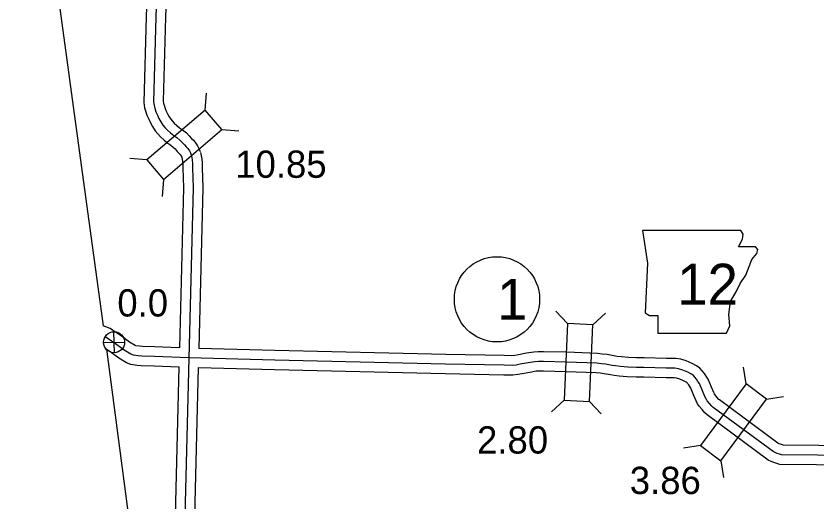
# Model space of a CAD drawing. Extents: x 31699 to 244310, y -8841 to 11474.
# Drawn here: x 128122 to 128949, y -59 to 442 of the extents above; entities that cross this region are included whole.
import ezdxf

# ---------------------------------------------------------------- set-up
doc = ezdxf.new("R2010")
doc.units = 0
for name, color, linetype in [('B_Logo', 7, 'Continuous'), ('G-ANNO-TEXT', 7, 'Continuous'), ('Level 21', 7, 'Continuous'), ('R_Annotation', 7, 'Continuous'), ('R_Border Notes', 7, 'Continuous'), ('R_XS_EARTHWORK_STAGE1', 7, 'Continuous'), ('R_XS_EARTHWORK_STAGE2', 7, 'Continuous'), ('S_WALL', 7, 'Continuous'), ('S_WALL_ANNOT', 7, 'Continuous')]:
    doc.layers.add(name, color=color, linetype=linetype)

msp = doc.modelspace()

# ---------------------------------------------------------------- linework, layer by layer
at = {"layer": 'B_Logo'}
for points in [[(128271.63, 595.1), (128266.17, 441.51), (128263.77, 353.91), (128264.39, 350.18), (128265.34, 347.32), (128266.43, 343.46), (128267.98, 340.01), (128269.53, 336.75), (128271.48, 333.23), (128273.56, 329.84), (128275.64, 327.45), (128278.18, 324.67), (128281.39, 321.75), (128284.73, 319.11), (128287.87, 316.93), (128291.14, 314.28), (128293.48, 311.96), (128295.69, 309.37), (128297.57, 307.38), (128299.24, 305.46), (128300.85, 303.14), (128302, 301.01), (128302.67, 299.15)], [(128302.67, 299.15), (128303.35, 296.22), (128303.77, 293.69), (128304.06, 290.09), (128304.15, 285.76), (128304.67, 265.03), (128300.28, 89.25), (128295.95, -87.67)], [(129023.84, -11.88), (128911.88, -10.73), (128910.01, -10.08), (128907.35, -9.29), (128905.28, -8.37), (128903.21, -7.45), (128841.56, 38.19), (128840.09, 39.52), (128837.54, 42.43), (128835.33, 45.15), (128834.06, 47.08), (128832.91, 49.34), (128830.35, 55.26), (128827.18, 62.77), (128825.7, 65.16), (128824.36, 67.29), (128822.42, 69.61), (128821.01, 71.2), (128818.87, 72.59), (128815.34, 74.77), (128810.14, 76.8), (128805.74, 78.11), (128802.01, 78.69), (128793.04, 78.64), (128770.02, 79.38), (128762.18, 79.33), (128753.26, 79.75), (128745.68, 80.37), (128740.75, 81.08), (128737.16, 81.66), (128730.43, 82.89), (128725.78, 83.39), (128721.45, 83.77), (128690.12, 85.12), (128666.31, 85.79), (128661.26, 85.76), (128657.47, 85.47), (128650.63, 84.3), (128642.32, 82.85), (128638.27, 82.03), (128634.15, 81.67), (128625.64, 81.69), (128565.18, 82.75), (128388.93, 87.15), (128300.27, 89.45), (128264.76, 90.91), (128251.79, 91.24), (128248.19, 91.55), (128243.2, 92.19), (128240.33, 93.37), (128233.59, 97.4), (128225.98, 102.96), (128216.1, 109.77), (128214.56, 110.76), (128213.63, 111.14)]]:
    msp.add_lwpolyline(points, dxfattribs=at)
at = {"layer": 'G-ANNO-TEXT'}
msp.add_lwpolyline([(128768.46, 221.01), (128773.54, 187.18), (128771.28, 135.86), (128775.79, 133.04), (128784.25, 133.04), (128784.25, 114.99), (128855.31, 114.99), (128858.69, 122.33), (128857.56, 134.17), (128859.25, 147.7), (128865.46, 158.42), (128869.4, 166.31), (128875.04, 174.77), (128878.43, 183.79), (128881.25, 191.12), (128886.32, 197.33), (128887.45, 201.28), (128885.19, 204.09), (128867.71, 204.09), (128871.66, 211.99), (128872.22, 217.07), (128869.89, 220.96)], close=True, dxfattribs=at)
at = {"layer": 'Level 21'}
for p, q in [((128223.45, 94.68), (128222.95, 116.38)), ((128212.35, 105.28), (128234.05, 105.78))]:
    msp.add_line(p, q, dxfattribs=at)
msp.add_circle((128223.2, 105.53), 10.85, dxfattribs=at)
at = {"layer": 'R_Annotation'}
for points in [[(128121.99, 792.89), (128142.29, 638.83), (128165.15, 465.86), (128189.35, 288.44), (128212.07, 122.56)], [(128215.33, 98.31), (128236.83, -64.08), (128261.77, -231.23)]]:
    msp.add_lwpolyline(points, dxfattribs=at)
at = {"layer": 'R_Border Notes'}
msp.add_circle((128618.33, 149.9), 44, dxfattribs=at)
at = {"layer": 'R_XS_EARTHWORK_STAGE1'}
for p, q in [((128317.16, 345.21), (128318.54, 362.76)), ((128334.31, 325.14), (128351.85, 323.76)), ((128256.94, 293.77), (128239.4, 295.14)), ((128274.09, 273.69), (128272.71, 256.15)), ((128690.92, 124.73), (128679.03, 137.7)), ((128717.3, 123.58), (128730.27, 135.48)), ((128875.3, 62.48), (128872.7, 79.89)), ((128687.5, 45.6), (128674.52, 33.7)), ((128713.87, 44.46), (128725.77, 31.49)), ((128896.52, 46.78), (128913.92, 49.37)), ((128828.18, -1.17), (128810.77, -3.77)), ((128849.39, -16.88), (128851.99, -34.29))]:
    msp.add_line(p, q, dxfattribs=at)
for points in [[(128317.16, 345.21), (128256.94, 293.77), (128274.09, 273.69), (128334.31, 325.14)], [(128690.92, 124.73), (128687.5, 45.6), (128713.87, 44.46), (128717.3, 123.58)], [(128849.39, -16.88), (128896.52, 46.78), (128875.3, 62.48), (128828.18, -1.17)]]:
    msp.add_lwpolyline(points, close=True, dxfattribs=at)
at = {"layer": 'R_XS_EARTHWORK_STAGE2'}
for points in [[(128261.64, 595.58), (128256.18, 441.82), (128253.75, 353.22), (128254.66, 347.78), (128255.78, 344.39), (128257, 340.04), (128258.9, 335.81), (128260.63, 332.18), (128262.84, 328.19), (128265.47, 323.9), (128268.17, 320.8), (128271.11, 317.58), (128274.91, 314.12), (128278.76, 311.07), (128281.86, 308.92), (128284.46, 306.82), (128286.15, 305.15), (128288.25, 302.69), (128290.15, 300.67), (128291.34, 299.31), (128292.31, 297.9), (128292.84, 296.91), (128293.27, 295.73)], [(128281.62, 594.63), (128276.17, 441.19), (128273.8, 354.6), (128274.13, 352.59), (128274.91, 350.25), (128275.85, 346.88), (128277.06, 344.2), (128278.43, 341.32), (128280.12, 338.27), (128281.65, 335.78), (128283.1, 334.11), (128285.25, 331.76), (128287.86, 329.38), (128290.69, 327.14), (128293.87, 324.93), (128297.82, 321.74), (128300.82, 318.77), (128303.14, 316.05), (128304.98, 314.1), (128307.15, 311.61), (128309.39, 308.37), (128311.15, 305.1), (128312.07, 302.56)], [(128312.41, 301.42), (128313.17, 298.16), (128313.7, 294.9), (128314.05, 290.6), (128314.15, 285.99), (128314.68, 265.03), (128310.53, 99.1)], [(128292.93, 296.88), (128293.54, 294.27), (128293.83, 292.48), (128294.06, 289.58), (128294.15, 285.52), (128294.67, 265.03), (128290.54, 99.78)], [(128290.4, 99.86), (128265.09, 100.91), (128252.35, 101.23), (128249.26, 101.5), (128245.79, 101.94), (128244.83, 102.34), (128239.12, 105.75), (128231.76, 111.11), (128221.65, 118.09), (128219.19, 119.67), (128212.07, 122.56)], [(128290.26, 79.85), (128264.42, 80.92), (128251.23, 81.25), (128247.12, 81.61), (128240.61, 82.44), (128235.84, 84.41), (128228.07, 89.05), (128220.19, 94.8), (128215.14, 98.28)], [(129023.94, -1.88), (128913.63, -0.75), (128913.08, -0.56), (128910.81, 0.11), (128909.35, 0.76), (128908.28, 1.24), (128847.89, 45.94), (128847.23, 46.54), (128845.19, 48.88), (128843.4, 51.08), (128842.72, 52.12), (128841.97, 53.59), (128839.55, 59.19), (128836.09, 67.37), (128834.18, 70.46), (128832.46, 73.19), (128830, 76.13), (128827.6, 78.84), (128824.22, 81.04), (128819.82, 83.75), (128813.39, 86.27), (128807.94, 87.89), (128802.76, 88.7), (128793.17, 88.64), (128770.15, 89.38), (128762.38, 89.33), (128753.91, 89.73), (128746.8, 90.31), (128742.26, 90.96), (128738.85, 91.51), (128731.88, 92.79), (128726.75, 93.35), (128722.1, 93.75), (128690.48, 95.12), (128666.42, 95.79), (128660.85, 95.76), (128656.24, 95.41), (128648.92, 94.15), (128640.47, 92.68), (128636.84, 91.94), (128633.73, 91.67), (128625.74, 91.69), (128565.4, 92.75), (128389.19, 97.15), (128310.75, 99.18)], [(128290.05, 79.99), (128285.96, -87.44)], [(128310.04, 79.3), (128305.95, -87.9)], [(129023.73, -21.88), (128910.12, -20.71), (128906.94, -19.6), (128903.88, -18.7), (128901.21, -17.5), (128898.14, -16.14), (128835.22, 30.44), (128832.95, 32.49), (128829.89, 35.99), (128827.26, 39.23), (128825.4, 42.04), (128823.86, 45.09), (128821.16, 51.33), (128818.27, 58.17), (128817.22, 59.86), (128816.26, 61.38), (128814.83, 63.09), (128814.42, 63.56), (128813.53, 64.14), (128810.86, 65.78), (128806.88, 67.34), (128803.54, 68.34), (128801.27, 68.69), (128792.9, 68.64), (128769.89, 69.38), (128761.97, 69.33), (128752.62, 69.77), (128744.56, 70.43), (128739.25, 71.19), (128735.46, 71.8), (128728.99, 72.98), (128724.8, 73.44), (128720.8, 73.79), (128689.77, 75.13), (128666.2, 75.79), (128661.67, 75.76), (128658.69, 75.54), (128652.33, 74.45), (128644.18, 73.03), (128639.7, 72.12), (128634.57, 71.67), (128625.54, 71.69), (128564.97, 72.75), (128388.68, 77.15), (128310.19, 79.19)]]:
    msp.add_lwpolyline(points, dxfattribs=at)

# ---------------------------------------------------------------- texts
at = {"layer": 'G-ANNO-TEXT'}
msp.add_text('12', height=42.24, dxfattribs=at).set_placement((128804.17, 144.38))
at = {"layer": 'R_Border Notes'}
msp.add_text('1', height=42.24, dxfattribs=at).set_placement((128618.33, 128.78))
at = {"layer": 'S_WALL'}
for s, p in [('10.85', (128348.23, 275.35)), ('2.80', (128597.76, -9.43)), ('3.86', (128755.36, -51.23))]:
    msp.add_text(s, height=28.16, dxfattribs=at).set_placement(p)
at = {"layer": 'S_WALL_ANNOT'}
msp.add_text('0.0', height=28.16, dxfattribs=at).set_placement((128226.54, 132.1))

doc.saveas('drawing.dxf')
